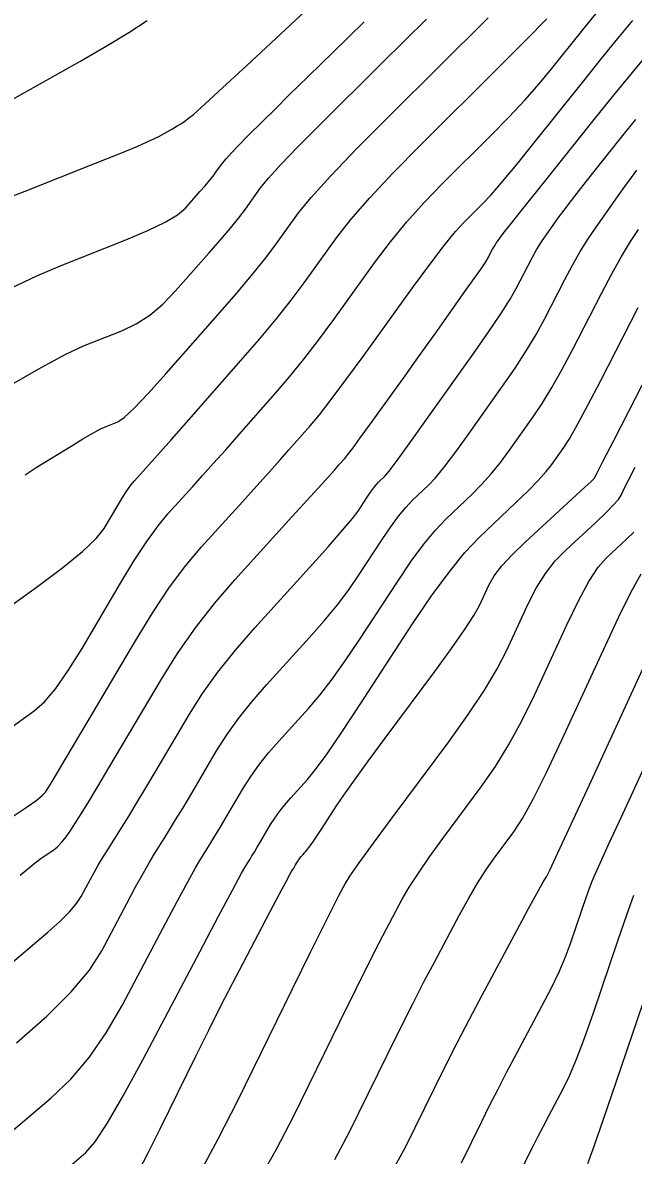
# Model space of a CAD drawing. Extents: x 2082232 to 2083549, y 592624 to 593832.
# Drawn here: x 2083405.57 to 2083426.86, y 592893.75 to 592933.25 of the extents above; entities that cross this region are included whole.
import ezdxf

# ---------------------------------------------------------------- set-up
doc = ezdxf.new("R2010")
doc.units = 0
doc.layers.add('DT_X_Contour_Major', color=7, linetype='Continuous')
doc.layers.add('DT_X_Contour_Minor', color=7, linetype='Continuous')

msp = doc.modelspace()

# ---------------------------------------------------------------- linework, layer by layer
at = {"layer": 'DT_X_Contour_Major'}
for points in [[(2083405.661, 592917.485), (2083406.047, 592917.733), (2083407.257, 592918.482), (2083407.673, 592918.736), (2083408.015, 592918.935), (2083408.283, 592919.079), (2083408.476, 592919.168), (2083408.893, 592919.333), (2083409.114, 592919.484), (2083409.467, 592919.812), (2083409.95, 592920.317), (2083410.565, 592921), (2083412.377, 592923.057), (2083413.011, 592923.786), (2083413.553, 592924.43), (2083414.002, 592924.989), (2083414.359, 592925.463), (2083415.189, 592926.613), (2083415.622, 592927.149), (2083416.297, 592927.896), (2083417.215, 592928.853), (2083418.376, 592930.021), (2083421.796, 592933.414)], [(2083405.22, 592900.495), (2083406.452, 592901.54), (2083406.871, 592901.912), (2083407.204, 592902.242), (2083407.452, 592902.531), (2083407.615, 592902.779), (2083407.935, 592903.385), (2083408.064, 592903.621), (2083408.208, 592903.873), (2083408.37, 592904.142), (2083408.547, 592904.427), (2083409.042, 592905.208), (2083409.258, 592905.554), (2083409.532, 592906.006), (2083409.866, 592906.563), (2083410.259, 592907.226), (2083411.385, 592909.134), (2083411.845, 592909.859), (2083412.379, 592910.604), (2083412.986, 592911.368), (2083413.668, 592912.151), (2083415.584, 592914.267), (2083416.228, 592914.983), (2083416.722, 592915.548), (2083417.066, 592915.959), (2083417.26, 592916.218), (2083417.577, 592916.704), (2083417.691, 592916.874), (2083417.797, 592917.017), (2083417.892, 592917.134), (2083417.979, 592917.225), (2083418.198, 592917.433), (2083418.346, 592917.61), (2083418.628, 592917.984), (2083419.044, 592918.556), (2083419.592, 592919.326), (2083421.234, 592921.641), (2083421.791, 592922.438), (2083422.234, 592923.093), (2083422.561, 592923.606), (2083422.773, 592923.978), (2083423.185, 592924.779), (2083423.34, 592925.07), (2083423.497, 592925.344), (2083423.656, 592925.599), (2083423.817, 592925.837), (2083424.249, 592926.448), (2083424.442, 592926.713), (2083424.698, 592927.049), (2083425.016, 592927.457), (2083425.396, 592927.937), (2083426.493, 592929.312), (2083426.947, 592929.872)], [(2083411.845, 592893.311), (2083412.391, 592894.328), (2083413.054, 592895.646), (2083414.979, 592899.562), (2083415.621, 592900.866), (2083416.103, 592901.842), (2083416.425, 592902.489), (2083416.588, 592902.809), (2083416.809, 592903.222), (2083416.974, 592903.482), (2083417.302, 592903.953), (2083417.795, 592904.633), (2083418.451, 592905.523), (2083420.421, 592908.177), (2083421.101, 592909.122), (2083421.666, 592909.969), (2083422.115, 592910.716), (2083422.448, 592911.363), (2083423.182, 592912.959), (2083423.471, 592913.527), (2083423.789, 592914.035), (2083424.136, 592914.483), (2083424.51, 592914.87), (2083425.548, 592915.824), (2083425.895, 592916.152), (2083426.158, 592916.418), (2083426.337, 592916.623), (2083426.433, 592916.767), (2083426.575, 592917.071), (2083426.686, 592917.296), (2083426.914, 592917.744)], [(2083422.814, 592892.959), (2083423.219, 592893.783), (2083423.376, 592894.099), (2083423.544, 592894.428), (2083423.722, 592894.77), (2083423.91, 592895.126), (2083424.426, 592896.092), (2083424.636, 592896.529), (2083424.878, 592897.113), (2083425.154, 592897.845), (2083425.462, 592898.725), (2083426.327, 592901.268), (2083426.625, 592902.136), (2083426.873, 592902.831)]]:
    msp.add_lwpolyline(points, dxfattribs=at)
at = {"layer": 'DT_X_Contour_Minor'}
for points in [[(2083404.803, 592927.043), (2083405.654, 592927.372), (2083408.11, 592928.346), (2083408.938, 592928.678), (2083409.581, 592928.944), (2083410.039, 592929.144), (2083410.312, 592929.278), (2083410.792, 592929.548), (2083410.959, 592929.644), (2083411.102, 592929.731), (2083411.218, 592929.808), (2083411.31, 592929.876), (2083411.52, 592930.043), (2083411.78, 592930.275), (2083412.401, 592930.847), (2083413.383, 592931.758), (2083414.727, 592933.008), (2083418.792, 592936.794)], [(2083403.461, 592911.702), (2083406.085, 592913.591), (2083406.969, 592914.249), (2083407.651, 592914.804), (2083408.131, 592915.258), (2083408.409, 592915.61), (2083408.883, 592916.412), (2083409.053, 592916.691), (2083409.207, 592916.927), (2083409.345, 592917.119), (2083409.468, 592917.267), (2083409.774, 592917.605), (2083409.959, 592917.813), (2083410.286, 592918.181), (2083410.755, 592918.711), (2083411.364, 592919.403), (2083413.179, 592921.462), (2083413.827, 592922.211), (2083414.411, 592922.913), (2083414.931, 592923.569), (2083415.386, 592924.179), (2083416.514, 592925.743), (2083417.014, 592926.385), (2083417.667, 592927.137), (2083418.473, 592928), (2083419.433, 592928.973), (2083422.196, 592931.715), (2083423.126, 592932.644), (2083423.845, 592933.376)], [(2083405.097, 592908.621), (2083405.976, 592909.253), (2083406.328, 592909.567), (2083406.722, 592910.035), (2083407.16, 592910.656), (2083407.641, 592911.43), (2083408.981, 592913.7), (2083409.462, 592914.489), (2083409.897, 592915.155), (2083410.289, 592915.698), (2083410.636, 592916.118), (2083411.501, 592917.074), (2083411.845, 592917.455), (2083412.228, 592917.883), (2083412.648, 592918.357), (2083413.108, 592918.877), (2083414.385, 592920.325), (2083414.87, 592920.893), (2083415.37, 592921.511), (2083415.884, 592922.179), (2083416.412, 592922.896), (2083417.839, 592924.874), (2083418.387, 592925.602), (2083418.962, 592926.304), (2083419.563, 592926.98), (2083420.19, 592927.629), (2083421.898, 592929.324), (2083422.511, 592929.946), (2083423.069, 592930.54), (2083423.572, 592931.108), (2083424.019, 592931.648), (2083425.14, 592933.052), (2083425.543, 592933.554)], [(2083405.121, 592920.59), (2083406.217, 592921.228), (2083407.076, 592921.69), (2083407.696, 592921.976), (2083409.032, 592922.505), (2083409.524, 592922.74), (2083410.001, 592923.05), (2083410.461, 592923.433), (2083410.904, 592923.89), (2083412.064, 592925.207), (2083412.47, 592925.673), (2083412.817, 592926.085), (2083413.104, 592926.443), (2083413.333, 592926.746), (2083413.864, 592927.483), (2083414.141, 592927.826), (2083414.573, 592928.304), (2083415.161, 592928.917), (2083415.904, 592929.664), (2083418.093, 592931.836), (2083418.891, 592932.627), (2083419.644, 592933.369)], [(2083404.911, 592930.401), (2083407.561, 592931.89), (2083408.484, 592932.421), (2083409.268, 592932.9), (2083409.913, 592933.326)], [(2083405.207, 592924.008), (2083406.066, 592924.422), (2083406.916, 592924.784), (2083409.171, 592925.677), (2083409.935, 592925.997), (2083410.535, 592926.288), (2083410.971, 592926.548), (2083411.243, 592926.78), (2083411.751, 592927.356), (2083411.929, 592927.56), (2083412.081, 592927.741), (2083412.207, 592927.897), (2083412.307, 592928.03), (2083412.539, 592928.352), (2083412.66, 592928.503), (2083412.85, 592928.712), (2083413.107, 592928.98), (2083413.432, 592929.307), (2083414.39, 592930.258), (2083414.852, 592930.714), (2083415.52, 592931.368), (2083416.394, 592932.22), (2083417.473, 592933.271)], [(2083405.244, 592905.574), (2083405.692, 592905.877), (2083406.028, 592906.118), (2083406.251, 592906.297), (2083406.362, 592906.414), (2083406.507, 592906.643), (2083406.632, 592906.849), (2083406.898, 592907.295), (2083407.304, 592907.981), (2083407.852, 592908.908), (2083409.499, 592911.697), (2083410.106, 592912.686), (2083410.693, 592913.561), (2083411.258, 592914.322), (2083411.803, 592914.969), (2083413.229, 592916.542), (2083413.731, 592917.098), (2083414.169, 592917.584), (2083414.542, 592918.002), (2083414.852, 592918.351), (2083415.59, 592919.189), (2083415.914, 592919.576), (2083416.329, 592920.109), (2083416.838, 592920.788), (2083417.439, 592921.612), (2083419.164, 592924.004), (2083419.761, 592924.819), (2083420.257, 592925.471), (2083420.653, 592925.96), (2083420.948, 592926.284), (2083421.601, 592926.932), (2083421.897, 592927.247), (2083422.294, 592927.704), (2083422.792, 592928.305), (2083423.391, 592929.048), (2083425.125, 592931.221), (2083425.749, 592931.998), (2083426.321, 592932.698), (2083426.84, 592933.322)], [(2083405.489, 592903.519), (2083405.963, 592903.916), (2083406.221, 592904.115), (2083406.621, 592904.379), (2083406.773, 592904.499), (2083406.928, 592904.658), (2083407.087, 592904.857), (2083407.249, 592905.096), (2083407.687, 592905.787), (2083407.895, 592906.124), (2083408.193, 592906.616), (2083408.579, 592907.264), (2083409.055, 592908.067), (2083410.442, 592910.415), (2083410.99, 592911.289), (2083411.595, 592912.147), (2083412.255, 592912.991), (2083412.971, 592913.82), (2083414.956, 592916.011), (2083415.616, 592916.74), (2083416.11, 592917.286), (2083416.436, 592917.647), (2083416.595, 592917.825), (2083416.796, 592918.053), (2083416.906, 592918.189), (2083417.087, 592918.427), (2083417.337, 592918.766), (2083417.656, 592919.207), (2083418.602, 592920.519), (2083418.958, 592921.013), (2083419.314, 592921.51), (2083419.672, 592922.011), (2083420.03, 592922.516), (2083420.988, 592923.867), (2083421.307, 592924.32), (2083421.548, 592924.668), (2083421.709, 592924.91), (2083421.791, 592925.045), (2083421.905, 592925.266), (2083421.947, 592925.347), (2083421.991, 592925.422), (2083422.035, 592925.493), (2083422.079, 592925.558), (2083422.198, 592925.727), (2083422.323, 592925.89), (2083422.609, 592926.252), (2083423.055, 592926.814), (2083423.662, 592927.576), (2083425.495, 592929.874), (2083426.172, 592930.714), (2083426.825, 592931.511), (2083427.457, 592932.265)], [(2083405.36, 592897.676), (2083406.413, 592898.612), (2083407.258, 592899.459), (2083407.897, 592900.215), (2083408.329, 592900.882), (2083409.204, 592902.539), (2083409.509, 592903.111), (2083409.768, 592903.584), (2083409.98, 592903.958), (2083410.146, 592904.233), (2083410.527, 592904.834), (2083410.693, 592905.1), (2083410.904, 592905.447), (2083411.16, 592905.875), (2083411.462, 592906.385), (2083412.329, 592907.852), (2083412.682, 592908.41), (2083413.092, 592908.982), (2083413.56, 592909.57), (2083414.084, 592910.172), (2083415.557, 592911.799), (2083416.08, 592912.392), (2083416.541, 592912.951), (2083416.941, 592913.475), (2083417.281, 592913.966), (2083418.105, 592915.229), (2083418.402, 592915.669), (2083418.675, 592916.041), (2083418.924, 592916.346), (2083419.148, 592916.582), (2083419.716, 592917.122), (2083419.96, 592917.381), (2083420.266, 592917.752), (2083420.635, 592918.236), (2083421.066, 592918.831), (2083422.299, 592920.57), (2083422.736, 592921.205), (2083423.125, 592921.807), (2083423.465, 592922.375), (2083423.755, 592922.91), (2083424.464, 592924.291), (2083424.732, 592924.793), (2083425.003, 592925.265), (2083425.278, 592925.706), (2083425.555, 592926.116), (2083426.3, 592927.169), (2083426.562, 592927.536), (2083426.787, 592927.846), (2083426.976, 592928.1)], [(2083404.699, 592894.176), (2083406.568, 592895.763), (2083407.248, 592896.411), (2083407.887, 592897.164), (2083408.485, 592898.021), (2083409.042, 592898.984), (2083410.473, 592901.692), (2083410.955, 592902.6), (2083411.327, 592903.294), (2083411.591, 592903.774), (2083411.745, 592904.039), (2083412.012, 592904.459), (2083412.127, 592904.645), (2083412.275, 592904.888), (2083412.455, 592905.188), (2083412.666, 592905.544), (2083413.272, 592906.57), (2083413.519, 592906.96), (2083413.806, 592907.361), (2083414.133, 592907.772), (2083414.5, 592908.193), (2083415.53, 592909.331), (2083415.931, 592909.8), (2083416.36, 592910.354), (2083416.817, 592910.992), (2083417.302, 592911.714), (2083418.632, 592913.754), (2083419.112, 592914.465), (2083419.553, 592915.066), (2083419.955, 592915.557), (2083420.318, 592915.939), (2083421.234, 592916.811), (2083421.574, 592917.152), (2083421.905, 592917.52), (2083422.227, 592917.915), (2083422.54, 592918.337), (2083423.364, 592919.499), (2083423.681, 592919.973), (2083424.016, 592920.521), (2083424.368, 592921.144), (2083424.737, 592921.842), (2083425.744, 592923.803), (2083426.109, 592924.494), (2083426.446, 592925.097), (2083426.757, 592925.611), (2083427.04, 592926.037)], [(2083407.12, 592893.294), (2083407.775, 592893.85), (2083408.083, 592894.209), (2083408.516, 592894.868), (2083409.074, 592895.828), (2083409.756, 592897.087), (2083411.741, 592900.846), (2083412.4, 592902.09), (2083412.887, 592903.005), (2083413.201, 592903.59), (2083413.344, 592903.845), (2083413.496, 592904.084), (2083413.562, 592904.191), (2083413.647, 592904.329), (2083413.749, 592904.5), (2083413.869, 592904.703), (2083414.215, 592905.289), (2083414.356, 592905.511), (2083414.52, 592905.74), (2083414.706, 592905.974), (2083414.915, 592906.214), (2083415.503, 592906.863), (2083415.782, 592907.208), (2083416.179, 592907.757), (2083416.692, 592908.508), (2083417.322, 592909.463), (2083419.16, 592912.28), (2083419.822, 592913.26), (2083420.431, 592914.09), (2083420.986, 592914.768), (2083421.487, 592915.296), (2083422.753, 592916.5), (2083423.188, 592916.923), (2083423.543, 592917.288), (2083423.818, 592917.595), (2083424.014, 592917.843), (2083424.429, 592918.429), (2083424.626, 592918.74), (2083424.907, 592919.235), (2083425.271, 592919.913), (2083425.719, 592920.774), (2083427.024, 592923.315)], [(2083409.623, 592893.215), (2083409.944, 592893.839), (2083410.362, 592894.679), (2083411.605, 592897.208), (2083412.057, 592898.122), (2083412.482, 592898.967), (2083412.88, 592899.745), (2083413.251, 592900.454), (2083414.202, 592902.255), (2083414.516, 592902.849), (2083414.744, 592903.28), (2083414.887, 592903.547), (2083414.943, 592903.651), (2083414.981, 592903.71), (2083414.997, 592903.736), (2083415.018, 592903.77), (2083415.043, 592903.812), (2083415.073, 592903.863), (2083415.158, 592904.007), (2083415.193, 592904.062), (2083415.234, 592904.118), (2083415.28, 592904.176), (2083415.331, 592904.236), (2083415.476, 592904.396), (2083415.549, 592904.486), (2083415.658, 592904.638), (2083415.802, 592904.852), (2083415.983, 592905.126), (2083416.514, 592905.939), (2083416.769, 592906.315), (2083417.136, 592906.834), (2083417.616, 592907.494), (2083418.209, 592908.297), (2083419.939, 592910.628), (2083420.522, 592911.427), (2083420.975, 592912.077), (2083421.297, 592912.577), (2083421.489, 592912.927), (2083421.827, 592913.661), (2083422.001, 592913.96), (2083422.268, 592914.305), (2083422.628, 592914.696), (2083423.083, 592915.134), (2083424.419, 592916.363), (2083424.859, 592916.767), (2083425.175, 592917.058), (2083425.369, 592917.236), (2083425.44, 592917.302), (2083425.464, 592917.325), (2083425.472, 592917.333), (2083425.479, 592917.339), (2083425.484, 592917.345), (2083425.487, 592917.349), (2083425.494, 592917.358), (2083425.571, 592917.508), (2083425.798, 592917.949), (2083426.175, 592918.682), (2083426.701, 592919.706), (2083428.304, 592922.828)], [(2083413.882, 592893.03), (2083414.421, 592893.971), (2083415.006, 592895.109), (2083416.627, 592898.406), (2083417.184, 592899.536), (2083417.642, 592900.454), (2083417.998, 592901.158), (2083418.254, 592901.651), (2083418.804, 592902.68), (2083419.047, 592903.102), (2083419.364, 592903.597), (2083419.754, 592904.164), (2083420.219, 592904.804), (2083421.557, 592906.606), (2083422.049, 592907.313), (2083422.521, 592908.08), (2083422.974, 592908.909), (2083423.407, 592909.8), (2083424.537, 592912.256), (2083424.941, 592913.092), (2083425.305, 592913.759), (2083425.63, 592914.257), (2083425.915, 592914.586), (2083426.623, 592915.237), (2083426.869, 592915.479)], [(2083416.451, 592893.614), (2083416.958, 592894.571), (2083418.275, 592897.25), (2083418.748, 592898.206), (2083419.18, 592899.065), (2083419.571, 592899.828), (2083419.921, 592900.493), (2083420.799, 592902.138), (2083421.12, 592902.722), (2083421.425, 592903.241), (2083421.714, 592903.695), (2083421.987, 592904.084), (2083422.693, 592905.035), (2083422.996, 592905.503), (2083423.376, 592906.192), (2083423.832, 592907.103), (2083424.366, 592908.236), (2083425.892, 592911.553), (2083426.41, 592912.657), (2083426.821, 592913.484), (2083427.124, 592914.032)], [(2083418.482, 592893.256), (2083418.91, 592894.034), (2083419.923, 592896.094), (2083420.312, 592896.876), (2083420.719, 592897.677), (2083421.144, 592898.497), (2083421.588, 592899.335), (2083422.794, 592901.595), (2083423.193, 592902.341), (2083423.487, 592902.885), (2083423.674, 592903.226), (2083423.754, 592903.365), (2083423.828, 592903.465), (2083423.943, 592903.693), (2083424.23, 592904.304), (2083424.691, 592905.297), (2083425.325, 592906.673), (2083427.246, 592910.85)], [(2083420.862, 592893.497), (2083421.571, 592894.939), (2083421.846, 592895.491), (2083422.139, 592896.067), (2083422.451, 592896.666), (2083422.78, 592897.289), (2083423.683, 592898.981), (2083423.999, 592899.592), (2083424.267, 592900.156), (2083424.489, 592900.674), (2083424.665, 592901.144), (2083425.07, 592902.337), (2083425.211, 592902.744), (2083425.327, 592903.07), (2083425.419, 592903.315), (2083425.487, 592903.478), (2083425.637, 592903.808), (2083425.755, 592904.064), (2083425.995, 592904.588), (2083426.359, 592905.379), (2083426.846, 592906.437), (2083428.308, 592909.614)], [(2083425.273, 592893.465), (2083425.489, 592894.069), (2083425.818, 592895.016), (2083426.258, 592896.305), (2083427.583, 592900.199)]]:
    msp.add_lwpolyline(points, dxfattribs=at)

doc.saveas('drawing.dxf')
